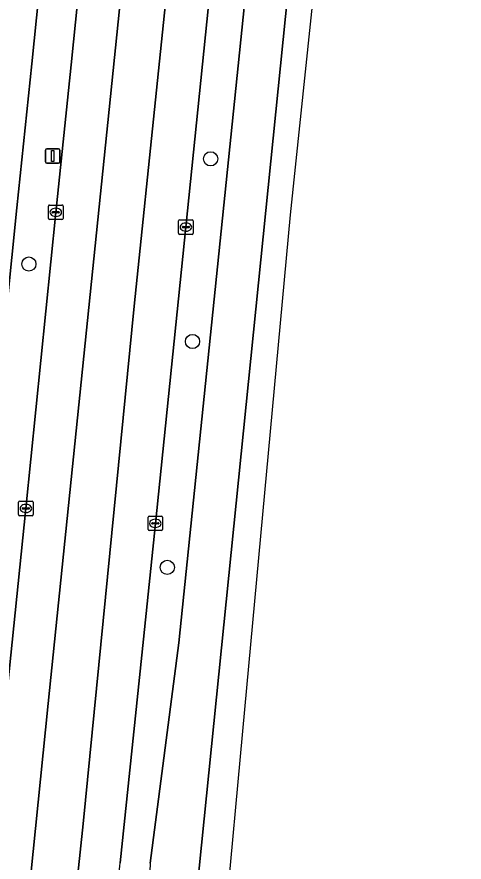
# Model space of a CAD drawing. Extents: x 160888 to 161385, y 386490 to 386908.
# Drawn here: x 161341.1 to 161371.9, y 386526.5 to 386584.7 of the extents above; entities that cross this region are included whole.
import ezdxf

# ---------------------------------------------------------------- set-up
doc = ezdxf.new("R2010")
doc.units = 0
for name, color, linetype in [('IMGEO_Berm_groen', 7, 'Continuous'), ('IMGEO_Boom', 7, 'Continuous'), ('IMGEO_Fietspad_gesloten', 7, 'Continuous'), ('IMGEO_Kolk', 7, 'Continuous'), ('IMGEO_Lichtmast', 7, 'Continuous'), ('IMGEO_Rijbaan_lokaal_gesloten', 7, 'Continuous')]:
    doc.layers.add(name, color=color, linetype=linetype)

msp = doc.modelspace()

# ---------------------------------------------------------------- linework, layer by layer
at = {"layer": 'IMGEO_Berm_groen'}
for points in [[(161363.024, 386646.681), (161367.022, 386685.397), (161367.598, 386691.178), (161367.683, 386693.586), (161365.398, 386693.803), (161364.593, 386685.592), (161364.125, 386681.052), (161362.491, 386665.206), (161360.59, 386646.794), (161358.423, 386625.435), (161356.553, 386606.975), (161354.948, 386591.576), (161352.778, 386570.251), (161350.673, 386549.854), (161349.854, 386541.879), (161348.259, 386526.488)], [(161350.321, 386526.461), (161352.302, 386541.627), (161357.382, 386591.194), (161359.018, 386607.209), (161363.024, 386646.681)], [(161344.884, 386581.428), (161350.408, 386635.904), (161350.537, 386637.31), (161347.861, 386637.589), (161342.161, 386581.483), (161341.141, 386571.584), (161339.032, 386551.069), (161338.136, 386542.124), (161337.443, 386534.03), (161336.548, 386526.649), (161336.452, 386525.646)], [(161339.147, 386525.679), (161339.176, 386526.026), (161339.538, 386529.553), (161341.755, 386550.887), (161343.814, 386571.25), (161344.884, 386581.428)]]:
    msp.add_lwpolyline(points, dxfattribs=at)
at = {"layer": 'IMGEO_Boom'}
for centre in [(161354.483, 386574.952), (161341.962, 386567.707), (161353.234, 386562.377), (161351.498, 386546.825)]:
    msp.add_circle(centre, 0.489, dxfattribs=at)
at = {"layer": 'IMGEO_Fietspad_gesloten'}
msp.add_lwpolyline([(161338.136, 386542.124), (161339.032, 386551.069), (161341.141, 386571.584), (161342.161, 386581.483), (161347.861, 386637.589), (161347.94, 386638.364), (161351.757, 386675.763), (161352.649, 386684.258), (161352.944, 386686.937), (161353.547, 386692.676), (161354.45, 386701.7), (161354.589, 386703.318), (161354.964, 386706.98), (161351.913, 386707.118), (161351.576, 386703.719), (161351.137, 386699.288), (161350.75, 386695.389), (161348.773, 386676.071), (161344.586, 386635.023), (161340.003, 386589.938), (161338.485, 386580.159)], dxfattribs=at)
at = {"layer": 'IMGEO_Kolk'}
for p, q in [((161343.315, 386570.844), (161343.315, 386571.696)), ((161343.39, 386571.77), (161344.242, 386571.77)), ((161343.617, 386571.313), (161344.015, 386571.313)), ((161343.803, 386571.55), (161343.828, 386571.55)), ((161344.316, 386571.696), (161344.316, 386570.844)), ((161344.242, 386570.77), (161343.39, 386570.77)), ((161343.574, 386571.264), (161343.574, 386571.276)), ((161344.012, 386571.227), (161343.614, 386571.227)), ((161343.826, 386570.99), (161343.801, 386570.99)), ((161344.058, 386571.276), (161344.058, 386571.264)), ((161352.352, 386570.751), (161353.204, 386570.751)), ((161352.277, 386569.825), (161352.277, 386570.677)), ((161352.536, 386570.245), (161352.536, 386570.257)), ((161352.974, 386570.208), (161352.576, 386570.208)), ((161352.579, 386570.294), (161352.977, 386570.294)), ((161352.765, 386570.531), (161352.79, 386570.531)), ((161353.02, 386570.257), (161353.02, 386570.245)), ((161353.278, 386570.677), (161353.278, 386569.825)), ((161353.204, 386569.751), (161352.352, 386569.751)), ((161352.788, 386569.971), (161352.763, 386569.971)), ((161341.253, 386550.457), (161341.253, 386551.309)), ((161341.328, 386551.383), (161342.18, 386551.383)), ((161341.741, 386551.163), (161341.766, 386551.163)), ((161342.254, 386551.309), (161342.254, 386550.457)), ((161342.18, 386550.383), (161341.328, 386550.383)), ((161341.512, 386550.877), (161341.512, 386550.889)), ((161341.95, 386550.84), (161341.552, 386550.84)), ((161341.555, 386550.926), (161341.953, 386550.926)), ((161341.764, 386550.603), (161341.739, 386550.603)), ((161341.996, 386550.889), (161341.996, 386550.877)), ((161350.172, 386549.428), (161350.172, 386550.28)), ((161350.247, 386550.354), (161351.099, 386550.354)), ((161350.431, 386549.848), (161350.431, 386549.86)), ((161350.869, 386549.811), (161350.471, 386549.811)), ((161350.474, 386549.897), (161350.872, 386549.897)), ((161350.66, 386550.134), (161350.685, 386550.134)), ((161350.915, 386549.86), (161350.915, 386549.848)), ((161351.173, 386550.28), (161351.173, 386549.428)), ((161351.099, 386549.354), (161350.247, 386549.354)), ((161350.683, 386549.574), (161350.658, 386549.574))]:
    msp.add_line(p, q, dxfattribs=at)
for points in [[(161343.315, 386570.844), (161343.315, 386571.696)], [(161343.39, 386571.77), (161344.242, 386571.77)], [(161344.316, 386571.696), (161344.316, 386570.844)], [(161344.242, 386570.77), (161343.39, 386570.77)], [(161352.352, 386570.751), (161353.204, 386570.751)], [(161352.277, 386569.825), (161352.277, 386570.677)], [(161353.278, 386570.677), (161353.278, 386569.825)], [(161353.204, 386569.751), (161352.352, 386569.751)], [(161341.253, 386550.457), (161341.253, 386551.309)], [(161341.328, 386551.383), (161342.18, 386551.383)], [(161342.254, 386551.309), (161342.254, 386550.457)], [(161342.18, 386550.383), (161341.328, 386550.383)], [(161350.172, 386549.428), (161350.172, 386550.28)], [(161350.247, 386550.354), (161351.099, 386550.354)], [(161351.173, 386550.28), (161351.173, 386549.428)], [(161351.099, 386549.354), (161350.247, 386549.354)]]:
    msp.add_lwpolyline(points, dxfattribs=at)
for centre, radius, start, end in [((161343.392, 386571.694), 0.0765, 91.55205, 178.44795), ((161343.392, 386571.694), 0.0765, 91.55205, 178.44795), ((161343.614, 386571.273), 0.0403, 85.87752, 175.75265), ((161344.019, 386571.275), 0.0386, 1.73085, 96.63898), ((161344.24, 386571.694), 0.0765, 1.55205, 88.44795), ((161344.24, 386571.694), 0.0765, 1.55205, 88.44795), ((161343.392, 386570.846), 0.0765, 181.55205, 268.44795), ((161343.392, 386570.846), 0.0765, 181.55205, 268.44795), ((161343.611, 386571.263), 0.0366, 178.93798, 274.71019), ((161344.015, 386571.27), 0.043, 264.86636, 352.45326), ((161344.24, 386570.846), 0.0765, 271.55205, 358.44795), ((161344.24, 386570.846), 0.0765, 271.55205, 358.44795), ((161352.354, 386570.675), 0.0765, 91.55205, 178.44795), ((161352.354, 386570.675), 0.0765, 91.55205, 178.44795), ((161353.202, 386570.675), 0.0765, 1.55205, 88.44795), ((161353.202, 386570.675), 0.0765, 1.55205, 88.44795), ((161352.576, 386570.254), 0.0403, 85.87752, 175.75265), ((161352.573, 386570.244), 0.0366, 178.93798, 274.71019), ((161352.977, 386570.251), 0.043, 264.86636, 352.45326), ((161352.981, 386570.256), 0.0386, 1.73085, 96.63898), ((161352.354, 386569.827), 0.0765, 181.55205, 268.44795), ((161352.354, 386569.827), 0.0765, 181.55205, 268.44795), ((161353.202, 386569.827), 0.0765, 271.55205, 358.44795), ((161353.202, 386569.827), 0.0765, 271.55205, 358.44795), ((161341.33, 386551.307), 0.0765, 91.55205, 178.44795), ((161341.33, 386551.307), 0.0765, 91.55205, 178.44795), ((161342.178, 386551.307), 0.0765, 1.55205, 88.44795), ((161342.178, 386551.307), 0.0765, 1.55205, 88.44795), ((161341.33, 386550.459), 0.0765, 181.55205, 268.44795), ((161341.33, 386550.459), 0.0765, 181.55205, 268.44795), ((161341.552, 386550.886), 0.0403, 85.87752, 175.75265), ((161341.549, 386550.876), 0.0366, 178.93798, 274.71019), ((161341.953, 386550.883), 0.043, 264.86636, 352.45326), ((161341.957, 386550.888), 0.0386, 1.73085, 96.63898), ((161342.178, 386550.459), 0.0765, 271.55205, 358.44795), ((161342.178, 386550.459), 0.0765, 271.55205, 358.44795), ((161350.249, 386550.278), 0.0765, 91.55205, 178.44795), ((161350.249, 386550.278), 0.0765, 91.55205, 178.44795), ((161350.471, 386549.857), 0.0403, 85.87752, 175.75265), ((161350.468, 386549.847), 0.0366, 178.93798, 274.71019), ((161350.872, 386549.854), 0.043, 264.86636, 352.45326), ((161350.876, 386549.859), 0.0386, 1.73085, 96.63898), ((161351.097, 386550.278), 0.0765, 1.55205, 88.44795), ((161351.097, 386550.278), 0.0765, 1.55205, 88.44795), ((161350.249, 386549.43), 0.0765, 181.55205, 268.44795), ((161350.249, 386549.43), 0.0765, 181.55205, 268.44795), ((161351.097, 386549.43), 0.0765, 271.55205, 358.44795), ((161351.097, 386549.43), 0.0765, 271.55205, 358.44795)]:
    msp.add_arc(centre, radius, start, end, dxfattribs=at)
for centre, major_axis, ratio, start_param, end_param in [((161343.802, 386571.27), (-0.387, 0.002), 0.722429, 4.712389, 7.853982), ((161343.827, 386571.27), (-0.39, 0.002), 0.717154, 1.570796, 4.712389), ((161352.764, 386570.251), (-0.387, 0.002), 0.722429, 4.712389, 7.853982), ((161352.789, 386570.251), (-0.39, 0.002), 0.717154, 1.570796, 4.712389), ((161341.74, 386550.883), (-0.387, 0.002), 0.722429, 4.712389, 7.853982), ((161341.765, 386550.883), (-0.39, 0.002), 0.717154, 1.570796, 4.712389), ((161350.659, 386549.854), (-0.387, 0.002), 0.722429, 4.712389, 7.853982), ((161350.684, 386549.854), (-0.39, 0.002), 0.717154, 1.570796, 4.712389)]:
    msp.add_ellipse(centre, major_axis=major_axis, ratio=ratio, start_param=start_param, end_param=end_param, dxfattribs=at)
at = {"layer": 'IMGEO_Lichtmast'}
for p, q in [((161343.108, 386574.74), (161343.108, 386575.54)), ((161343.108, 386575.54), (161343.108, 386574.74)), ((161343.208, 386575.64), (161343.998, 386575.64)), ((161343.998, 386575.64), (161343.208, 386575.64)), ((161344.098, 386575.54), (161344.098, 386574.74)), ((161344.098, 386574.74), (161344.098, 386575.54)), ((161343.998, 386574.64), (161343.208, 386574.64)), ((161343.208, 386574.64), (161343.998, 386574.64))]:
    msp.add_line(p, q, dxfattribs=at)
msp.add_lwpolyline([(161343.528, 386575.515), (161343.678, 386575.515), (161343.678, 386574.765), (161343.528, 386574.765), (161343.528, 386575.515)], dxfattribs=at)
for centre, start, end in [((161343.208, 386575.54), 90, 180), ((161343.208, 386575.54), 90, 180), ((161343.998, 386575.54), 0, 90), ((161343.998, 386575.54), 360, 90), ((161343.208, 386574.74), 180, 270), ((161343.208, 386574.74), 180, 270), ((161343.998, 386574.74), 270, 0), ((161343.998, 386574.74), 270, 0)]:
    msp.add_arc(centre, 0.1, start, end, dxfattribs=at)
at = {"layer": 'IMGEO_Rijbaan_lokaal_gesloten'}
for points in [[(161370.722, 386693.301), (161367.683, 386693.586), (161367.598, 386691.178), (161367.022, 386685.397), (161363.024, 386646.681), (161359.018, 386607.209), (161357.382, 386591.194), (161352.302, 386541.627), (161350.321, 386526.461), (161350.319, 386526.26), (161349.828, 386522.538), (161353.345, 386522.715), (161363.732, 386625.065), (161368.799, 386674.486)], [(161355.54, 386522.826), (161356.711, 386535.543), (161359.985, 386571.09), (161367.997, 386647.461), (161371.943, 386693.186), (161370.722, 386693.301), (161368.799, 386674.486), (161363.732, 386625.065), (161353.345, 386522.715)], [(161361.036, 386681.278), (161357.895, 386681.509), (161357.486, 386677.479), (161357.474, 386677.379), (161357.293, 386676.298), (161357.015, 386675.238), (161357.193, 386675.204), (161353.638, 386640.03), (161353.333, 386637.758), (161353.14, 386633.788), (161350.996, 386612.554), (161343.29, 386537.458), (161341.732, 386522.048), (161344.957, 386522.245), (161345.695, 386529.16), (161349.223, 386564.812), (161353.824, 386609.435), (161360.75, 386677.447)], [(161349.854, 386541.879), (161350.673, 386549.854), (161352.778, 386570.251), (161354.948, 386591.576), (161356.553, 386606.975), (161358.423, 386625.435), (161360.59, 386646.794), (161362.491, 386665.206), (161364.125, 386681.052), (161361.036, 386681.278), (161360.75, 386677.447), (161353.824, 386609.435), (161349.223, 386564.812), (161345.695, 386529.16), (161344.957, 386522.245), (161347.834, 386522.421), (161348.225, 386526.261), (161348.259, 386526.488)], [(161353.333, 386637.758), (161350.569, 386638.061), (161350.537, 386637.31), (161350.408, 386635.904), (161344.884, 386581.428), (161343.814, 386571.25), (161341.755, 386550.887), (161339.538, 386529.553), (161339.176, 386526.026), (161339.147, 386525.679), (161338.762, 386521.866), (161341.732, 386522.048), (161343.29, 386537.458), (161350.996, 386612.554), (161353.14, 386633.788)]]:
    msp.add_lwpolyline(points, close=True, dxfattribs=at)

doc.saveas('drawing.dxf')
